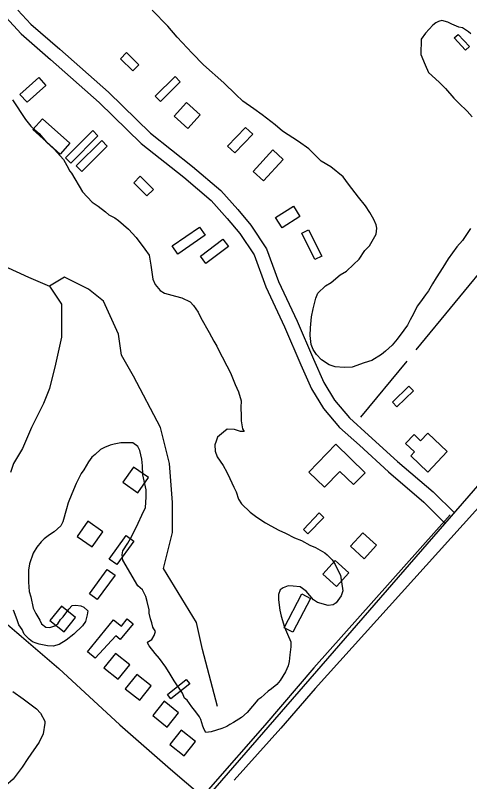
# Model space of a CAD drawing. Extents: x 3355677 to 3393573, y 612928 to 638357.
# Drawn here: x 3384493 to 3385484, y 626510 to 628181 of the extents above; entities that cross this region are included whole.
import ezdxf

# ---------------------------------------------------------------- set-up
doc = ezdxf.new("R2010")
doc.units = 0
for name, color, linetype in [('V-BLDG-OTLN', 7, 'Continuous'), ('V-ROAD-CNTR', 7, 'Continuous'), ('V-SITE-VEGE', 7, 'Continuous'), ('V-TOPO-SHOR', 7, 'Continuous')]:
    doc.layers.add(name, color=color, linetype=linetype)

msp = doc.modelspace()

# ---------------------------------------------------------------- linework, layer by layer
at = {"layer": 'V-BLDG-OTLN'}
for points in [[(3385474.9, 628105.2), (3385450.3, 628131.9), (3385458.8, 628139.7), (3385483.4, 628113.1)], [(3384722.2, 628086.7), (3384748.9, 628060.1), (3384762.2, 628073.4), (3384735.6, 628100.1)], [(3384502.8, 628008.8), (3384543.8, 628045.7), (3384559.3, 628028.5), (3384518.3, 627991.6)], [(3384798.1, 628004.7), (3384841.2, 628047.8), (3384852.5, 628036.5), (3384809.4, 627993.4)], [(3384839.3, 627961.5), (3384869.1, 627934.8), (3384895.8, 627964.6), (3384866, 627991.3)], [(3384552, 627955.5), (3384611.5, 627902.2), (3384590.4, 627878.7), (3384531, 627932)], [(3384613.6, 627859.1), (3384673, 627918.6), (3384661.7, 627929.9), (3384602.3, 627870.4)], [(3384956, 627896), (3384995, 627937), (3385010.8, 627922.1), (3384971.8, 627881.1)], [(3384625.9, 627852.9), (3384681.2, 627908.3), (3384693.5, 627896), (3384638.2, 627840.6)], [(3385054.5, 627887.8), (3385011.4, 627840.6), (3385034, 627820), (3385077.1, 627867.2)], [(3384751, 627816), (3384779.7, 627787.3), (3384794, 627801.7), (3384765.3, 627830.4)], [(3385060.6, 627740.1), (3385099.6, 627764.8), (3385113.5, 627742.7), (3385074.6, 627718.1)], [(3384835, 627678.6), (3384894.5, 627719.6), (3384906.8, 627701.8), (3384847.3, 627660.8)], [(3385132.4, 627713.5), (3385161.1, 627656.1), (3385146.4, 627648.7), (3385117.7, 627706.1)], [(3384896.6, 627656.1), (3384945.8, 627693), (3384957.9, 627676.9), (3384908.6, 627640)], [(3385361.2, 627362.7), (3385325.3, 627327.9), (3385315.6, 627337.9), (3385351.4, 627372.8)], [(3385434.9, 627230.3), (3385392.6, 627185.5), (3385355.4, 627220.6), (3385363.5, 627229.2), (3385344.2, 627247.4), (3385362.7, 627267), (3385376.8, 627253.7), (3385392.5, 627270.4)], [(3385192.1, 627246), (3385255.8, 627184), (3385230.4, 627157.9), (3385200.7, 627186.9), (3385167.1, 627152.4), (3385133.2, 627185.4)], [(3384727.6, 627163.3), (3384760.4, 627140.4), (3384783.3, 627173.2), (3384750.5, 627196.1)], [(3385166, 627086.4), (3385131.2, 627050.5), (3385121.2, 627060.3), (3385156, 627096.2)], [(3384627.8, 627045.2), (3384660.6, 627022.3), (3384683.5, 627055.1), (3384650.7, 627078)], [(3384697.6, 626995.7), (3384734.6, 627047), (3384751.2, 627035), (3384714.3, 626983.7)], [(3385253.8, 626996.5), (3385280.7, 627026.1), (3385251.2, 627053.1), (3385224.2, 627023.5)], [(3385193.1, 626935.7), (3385220.1, 626965.3), (3385190.5, 626992.2), (3385163.6, 626962.6)], [(3384654.6, 626919.8), (3384693.5, 626973.1), (3384710.7, 626960.6), (3384671.7, 626907.3)], [(3385079.1, 626846), (3385118.1, 626919.8), (3385136.8, 626909.9), (3385097.9, 626836.1)], [(3384568.2, 626861.9), (3384599.5, 626837), (3384624.4, 626868.2), (3384593.2, 626893.2)], [(3384650.5, 626793.5), (3384707.3, 626863.2), (3384724.3, 626849.3), (3384737.1, 626865.1), (3384749.9, 626854.7), (3384721.8, 626820.3), (3384712.3, 626828), (3384667.1, 626779.9)], [(3384686.1, 626758.5), (3384717.4, 626733.6), (3384742.3, 626764.8), (3384711.1, 626789.8)], [(3384732.8, 626712.9), (3384764.1, 626688), (3384789.1, 626719.2), (3384757.8, 626744.2)], [(3384824.8, 626700.4), (3384865.8, 626733.2), (3384873.4, 626723.7), (3384832.4, 626690.9)], [(3384792.9, 626654.4), (3384824.1, 626629.5), (3384849.1, 626660.7), (3384817.8, 626685.7)], [(3384829.6, 626591.4), (3384860.8, 626566.5), (3384885.8, 626597.7), (3384854.5, 626622.7)]]:
    msp.add_lwpolyline(points, close=True, dxfattribs=at)
at = {"layer": 'V-ROAD-CNTR'}
for points in [[(3384610.8, 626130.4), (3385661.3, 627338.5), (3386895, 628690.1), (3387436.2, 629282.6), (3387651, 629520.5)], [(3384458.6, 628217.1), (3384472.2, 628176.9), (3384505.9, 628140.7), (3384569.9, 628084.9), (3384675.9, 627991.5), (3384767.7, 627901.9), (3384860.5, 627828.6), (3384920.3, 627777.8), (3384955.1, 627738.4), (3384982.4, 627705.8), (3385013.5, 627658.8), (3385039.4, 627589.3), (3385080, 627502.1), (3385116, 627419.2), (3385139.1, 627366.5), (3385165, 627324.2), (3385200.3, 627282.4), (3385243.4, 627243.8), (3385306.6, 627186.1), (3385384, 627120.1), (3385430.1, 627074.2)], [(3384498.5, 628192.6), (3384526.8, 628162.3), (3384589.6, 628107.4), (3384696.3, 628013.6), (3384787.5, 627924.5), (3384879.5, 627851.8), (3384941.4, 627799.2), (3384977.9, 627757.9), (3385006.5, 627723.8), (3385040.4, 627672.4), (3385067.1, 627600.9), (3385107.4, 627514.4), (3385143.5, 627431.2), (3385165.8, 627380.4), (3385189.4, 627341.8), (3385221.8, 627303.4), (3385263.6, 627266.1), (3385326.5, 627208.6), (3385404.3, 627142.2), (3385451.3, 627095.4)], [(3385143.8, 626758.8), (3385441.2, 627091.9)], [(3384355.9, 626959), (3384476, 626852.9), (3384587.4, 626756.8), (3384720.6, 626634.3), (3384831.3, 626537.5), (3384901.3, 626477.8)], [(3385143.8, 626758.8), (3385036.8, 626633.6), (3384918.4, 626498.3), (3384901.3, 626477.8), (3384815, 626374)]]:
    msp.add_lwpolyline(points, dxfattribs=at)
at = {"layer": 'V-SITE-VEGE'}
for points in [[(3385486.1, 627716.3), (3385468.2, 627690.3), (3385455.9, 627676.2), (3385436.9, 627650.2), (3385425.7, 627631.7), (3385411.1, 627608.9), (3385403.2, 627595.8), (3385394.2, 627580.6), (3385387.5, 627571.9), (3385376.4, 627556.7), (3385369.6, 627547), (3385361.7, 627530.6), (3385353.9, 627517.6), (3385348.2, 627505.6), (3385340.4, 627494.7), (3385325.9, 627475.2), (3385314.7, 627462.2), (3385300.3, 627449.3), (3385291.4, 627441.7), (3385270.4, 627428.9), (3385253.9, 627423.6), (3385227.4, 627414.1), (3385209.9, 627413.3), (3385190.2, 627414.6), (3385177.1, 627419.2), (3385160.8, 627430.4), (3385150, 627441.5), (3385142.5, 627452.6), (3385138.2, 627463.6), (3385136.3, 627483.4), (3385136.5, 627499.8), (3385139.1, 627523.9), (3385142.6, 627541.4), (3385148.4, 627564.3), (3385153, 627575.2), (3385169.6, 627591.5), (3385181.8, 627599), (3385201.8, 627615.1), (3385215, 627623.7), (3385230.6, 627637.7), (3385242.8, 627649.6), (3385255.1, 627668.1), (3385265.2, 627678.9), (3385274.1, 627694.1), (3385279.8, 627703.9), (3385281.1, 627717.1), (3385280.1, 627724.7), (3385274.7, 627735.8), (3385266.2, 627751.3), (3385256.5, 627765.6), (3385241.4, 627784.5), (3385219.9, 627813.3), (3385208.1, 627828.8), (3385181, 627851.1), (3385160.3, 627863.5), (3385133.3, 627890.2), (3385110.5, 627905.9), (3385075.7, 627928.3), (3385059.5, 627942.8), (3385031.3, 627964), (3385012.8, 627977.4), (3384989, 627994.2), (3384973.8, 628008.7), (3384947.9, 628034.2), (3384903.5, 628073.2), (3384878.6, 628098.8), (3384846.2, 628133.3), (3384825.7, 628157.7), (3384791.1, 628192.2)], [(3385486.6, 628140.6), (3385481.2, 628145.1), (3385468.1, 628154.1), (3385460.5, 628155.3), (3385445.2, 628162.1), (3385436.5, 628166.6), (3385423.4, 628170), (3385415.7, 628168), (3385410.2, 628164.8), (3385403.5, 628159.4), (3385387.9, 628142), (3385377.9, 628129), (3385377.4, 628096.1), (3385387, 628073), (3385394.4, 628056.4), (3385417.1, 628035.3), (3385431.2, 628021.9), (3385449.5, 628000.8), (3385460.3, 627989.7), (3385478.7, 627971.9), (3385489.5, 627959.7)], [(3384486.8, 627996.9), (3384514.7, 627953.8), (3384526.6, 627939.3), (3384535.3, 627931.5), (3384545, 627923.7), (3384561.2, 627904.9), (3384577.4, 627889.3), (3384597.9, 627867.1), (3384605.4, 627853.8), (3384611.8, 627841.7), (3384615.1, 627837.2), (3384639.7, 627796.3), (3384660.2, 627774.1), (3384673.2, 627765.1), (3384689.5, 627752.8), (3384697.1, 627746.2), (3384710.1, 627739.4), (3384717.7, 627733.8), (3384739.4, 627714.9), (3384756.7, 627697.1), (3384775, 627671.6), (3384784.7, 627658.3), (3384788.7, 627636.3), (3384792.7, 627605.6), (3384798, 627594.5), (3384808.8, 627581.2), (3384818.6, 627575.6), (3384842.6, 627568.7), (3384855.7, 627565.2), (3384874.2, 627556.2), (3384881.8, 627548.4), (3384891.4, 627534), (3384897.8, 627521.8), (3384916, 627489.8), (3384925.6, 627471), (3384932.1, 627460), (3384938.5, 627447.8), (3384943.8, 627436.8), (3384954.5, 627416.9), (3384961.9, 627401.4), (3384972.5, 627376.1), (3384980, 627360.6), (3384985.2, 627340.8), (3384985, 627326.5), (3384985.8, 627307.9), (3384985.7, 627296.9), (3384988.7, 627279.4), (3384991.9, 627273.8), (3384984.2, 627273.9), (3384971.1, 627278.5), (3384954.7, 627278.7), (3384946.9, 627272.3), (3384933.6, 627261.5), (3384931.3, 627252.8), (3384927.9, 627245.1), (3384928.8, 627230.9), (3384933, 627218.7), (3384945.9, 627199.9), (3384954.5, 627185.5), (3384960.9, 627171.2), (3384969.4, 627152.4), (3384974.7, 627142.5), (3384980, 627126), (3384986.4, 627116), (3385004.8, 627098.2), (3385020, 627087), (3385038.4, 627074.7), (3385050.4, 627068), (3385067.8, 627059), (3385082, 627052.2), (3385101.6, 627042), (3385116.8, 627036.3), (3385135.3, 627026.2), (3385147.3, 627020.6), (3385168, 627009.3), (3385173.4, 627004.8), (3385184.2, 626993.7), (3385190.6, 626983.8), (3385198.1, 626968.3), (3385202.4, 626960.6), (3385207.4, 626926.5), (3385203.9, 626915.6), (3385192.7, 626900.4), (3385186.1, 626896.1), (3385175.1, 626894.1), (3385152.2, 626901), (3385143.5, 626906.6), (3385127.3, 626925.4), (3385114.3, 626935.5), (3385099, 626936.8), (3385088, 626937), (3385077, 626932.7), (3385070.3, 626928.4), (3385066.9, 626918.6), (3385066.8, 626906.6)], [(3385066.8, 626906.6), (3385069.7, 626884.6), (3385072.8, 626871.4), (3385080.2, 626847.2), (3385086.5, 626831.7), (3385094, 626815.2), (3385093.8, 626804.2), (3385091.4, 626786.7), (3385090.1, 626772.5), (3385087.7, 626762.6), (3385082.1, 626749.6), (3385070.8, 626731.1), (3385063, 626722.4), (3385051.9, 626712.7), (3385044.2, 626707.3), (3385028.6, 626693.3), (3385022, 626689), (3384998.6, 626660.8), (3384986.4, 626650.1), (3384968.7, 626639.3), (3384960.9, 626635.1), (3384954.3, 626630.8), (3384943.3, 626626.5), (3384920.2, 626619.2), (3384908.1, 626617.2), (3384904.9, 626623.8), (3384901.7, 626631.5), (3384897.5, 626645.8), (3384894.3, 626651.4), (3384886.8, 626662.4), (3384878.2, 626673.5), (3384867.4, 626687.9), (3384862, 626692.4), (3384857.8, 626703.4), (3384854.5, 626707.8), (3384839.5, 626730), (3384830.9, 626744.4), (3384821.3, 626759.8), (3384807.3, 626778.7), (3384797.6, 626789.8), (3384784.7, 626806.4), (3384781.5, 626813), (3384783.7, 626816.3), (3384790.3, 626820.6), (3384795.9, 626829.3), (3384798.3, 626838), (3384792.9, 626846.9), (3384790.9, 626856.8), (3384787.7, 626865.6), (3384784.6, 626877.7), (3384784.7, 626885.3), (3384780.5, 626902.9), (3384777.4, 626914), (3384769.9, 626928.3), (3384760.2, 626937.2), (3384727, 626993.6), (3384726.1, 627004.6), (3384727.3, 627013.3), (3384738.5, 627030.7), (3384747.5, 627047), (3384761, 627074.3), (3384769, 627091.7), (3384776.9, 627108), (3384778.3, 627131), (3384778.5, 627146.4), (3384771.3, 627179.4), (3384770.5, 627199.1), (3384768.5, 627213.4), (3384764.4, 627232.1), (3384760.1, 627240.9), (3384749.3, 627248.8), (3384722.9, 627249.1), (3384708.6, 627246), (3384699.9, 627244), (3384687.7, 627238.7), (3384678.9, 627234.4), (3384666.7, 627223.6), (3384660, 627218.2), (3384652.2, 627207.4), (3384642.1, 627190), (3384636.5, 627182.4), (3384625.2, 627160.6), (3384616.1, 627137.7), (3384608.2, 627118.1), (3384604.7, 627105), (3384596.6, 627076.6), (3384592.1, 627067.9), (3384577.7, 627054.9), (3384567.7, 627048.5), (3384555.5, 627039.9), (3384548.9, 627033.4), (3384539.9, 627021.5), (3384532.1, 627008.4), (3384524.1, 626985.5), (3384521.7, 626971.3), (3384521.3, 626945), (3384523.2, 626925.2), (3384526.3, 626913.1), (3384531.5, 626888.9), (3384537.9, 626876.8), (3384546.4, 626862.4)], [(3384546.4, 626862.4), (3384549.6, 626854.7), (3384559.4, 626846.9), (3384568.1, 626846.7), (3384579.2, 626849.9), (3384585.8, 626854.2), (3384591.4, 626864), (3384597, 626869.4), (3384609.3, 626886.7), (3384617.1, 626894.3), (3384624.7, 626895.3), (3384635.7, 626894), (3384642.2, 626890.7), (3384650.9, 626882.9), (3384649.7, 626874.1), (3384646.2, 626859.9), (3384639.5, 626850.1), (3384620.6, 626831.8), (3384603.9, 626818.8), (3384588.4, 626809.2), (3384575.2, 626806.1), (3384563.2, 626806.3), (3384544.6, 626809.8), (3384538.1, 626812.1), (3384530.4, 626815.5), (3384522.8, 626821.1), (3384512, 626832.2), (3384507.8, 626842.1), (3384500.2, 626852.1), (3384497.1, 626863.1), (3384488.6, 626884.1)], [(3384487.2, 626706.8), (3384510, 626691.1), (3384521.9, 626682.2), (3384539.3, 626668.8), (3384547.9, 626659.9), (3384557.5, 626642.2), (3384557.5, 626637.8), (3384553.9, 626614.9)], [(3384553.9, 626614.9), (3384544.8, 626596.3), (3384520.2, 626560.5), (3384507.9, 626542.1), (3384487.8, 626516), (3384471.1, 626500.9)]]:
    msp.add_lwpolyline(points, dxfattribs=at)
at = {"layer": 'V-TOPO-SHOR'}
for p, q in [((3385246.8, 627305.1), (3385347.6, 627427)), ((3385146.7, 626713.6), (3385696.3, 627321.9))]:
    msp.add_line(p, q, dxfattribs=at)
for points in [[(3384135.3, 628199), (3384174.6, 628153.2), (3384207.3, 628100.8), (3384220.4, 628055), (3384253.1, 628009.2), (3384292.4, 627970), (3384377.4, 627898), (3384429.8, 627806.4), (3384442.9, 627734.4), (3384442.9, 627675.5), (3384449.4, 627642.8), (3384521.4, 627610), (3384567.2, 627590.4), (3384593.4, 627551.1), (3384593.4, 627479.2), (3384580.3, 627420.3), (3384567.2, 627367.9), (3384554.1, 627335.2), (3384528, 627282.8), (3384508.3, 627237), (3384488.7, 627204.3), (3384482.1, 627184.7)], [(3385692.1, 627885), (3385599.7, 627737.9), (3385568.2, 627700.1), (3385536.7, 627658.1), (3385366.5, 627452.2)], [(3384933.7, 626674.2), (3384901, 626798.6), (3384887.9, 626857.5), (3384815.9, 626975.3), (3384835.5, 627053.8), (3384835.5, 627119.2), (3384829, 627204.3), (3384809.4, 627282.8), (3384750.5, 627394.1), (3384724.3, 627439.9), (3384717.7, 627485.7), (3384685, 627557.7), (3384652.3, 627583.9), (3384599.9, 627610), (3384567.2, 627590.4)], [(3385146.7, 626713.6), (3385071.8, 626627.1), (3384970.3, 626513.4)]]:
    msp.add_lwpolyline(points, dxfattribs=at)

doc.saveas('drawing.dxf')
